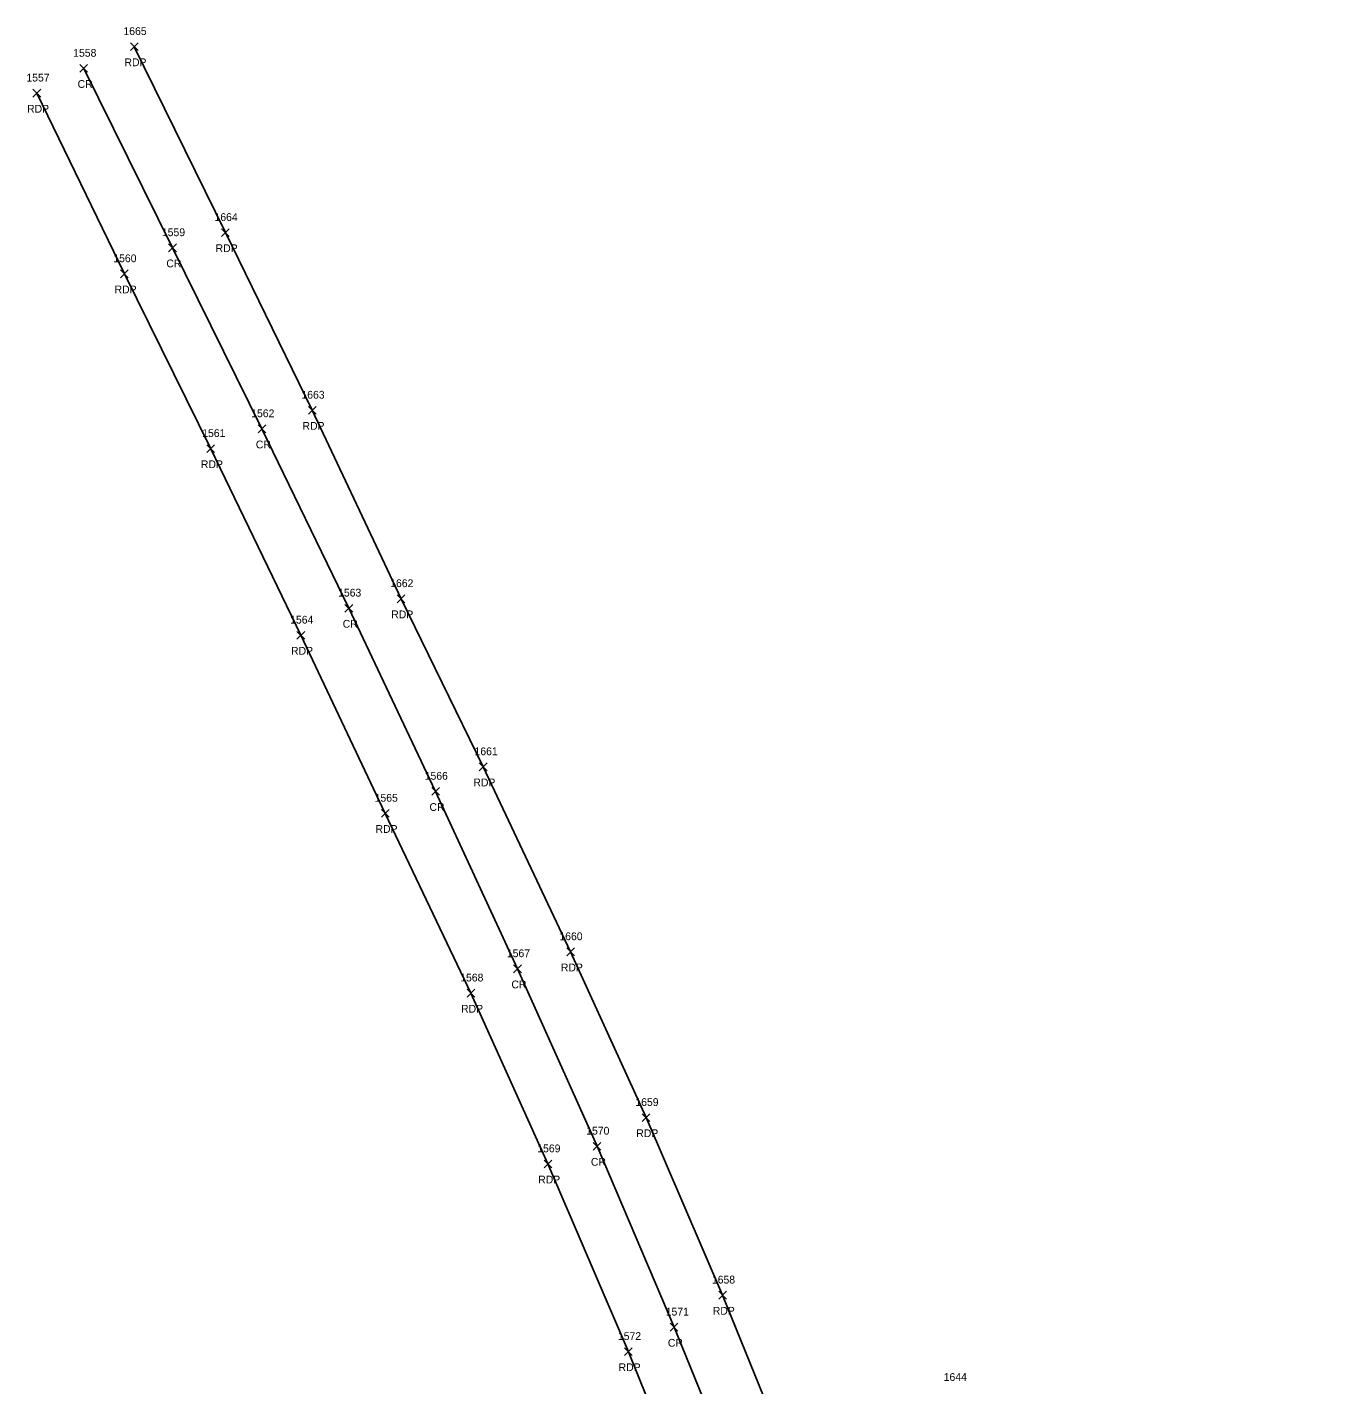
# Model space of a CAD drawing. Extents: x 1545627 to 1546562, y 571176 to 576667.
# Drawn here: x 1545775.4 to 1546113.2, y 572811.9 to 573160.5 of the extents above; entities that cross this region are included whole.
import ezdxf

# ---------------------------------------------------------------- set-up
doc = ezdxf.new("R2010")
doc.units = 0
for name, color, linetype in [('L_I', 7, 'Continuous'), ('P_A', 7, 'Continuous'), ('P_I', 7, 'Continuous'), ('P_TIC', 7, 'Continuous'), ('PET', 7, 'Continuous'), ('PRC', 7, 'Continuous')]:
    doc.layers.add(name, color=color, linetype=linetype)

msp = doc.modelspace()

# ---------------------------------------------------------------- linework, layer by layer
at = {"layer": 'P_TIC'}
for points in [[(1545801.94, 573154.48), (1545803.94, 573156.48)], [(1545803.94, 573154.48), (1545801.94, 573156.48)], [(1545788.97, 573148.91), (1545790.97, 573150.91)], [(1545790.97, 573148.91), (1545788.97, 573150.91)], [(1545776.94, 573142.55), (1545778.94, 573144.55)], [(1545778.94, 573142.55), (1545776.94, 573144.55)], [(1545825.34, 573106.74), (1545827.34, 573108.74)], [(1545827.34, 573106.74), (1545825.34, 573108.74)], [(1545811.75, 573102.84), (1545813.75, 573104.84)], [(1545813.75, 573102.84), (1545811.75, 573104.84)], [(1545799.4, 573096.15), (1545801.4, 573098.15)], [(1545801.4, 573096.15), (1545799.4, 573098.15)], [(1545847.64, 573061.12), (1545849.64, 573063.12)], [(1545849.64, 573061.12), (1545847.64, 573063.12)], [(1545834.71, 573056.35), (1545836.71, 573058.35)], [(1545836.71, 573056.35), (1545834.71, 573058.35)], [(1545821.56, 573051.27), (1545823.56, 573053.27)], [(1545823.56, 573051.27), (1545821.56, 573053.27)], [(1545857.01, 573010.3), (1545859.01, 573012.3)], [(1545859.01, 573010.3), (1545857.01, 573012.3)], [(1545870.43, 573012.72), (1545872.43, 573014.72)], [(1545872.43, 573012.72), (1545870.43, 573014.72)], [(1545844.7, 573003.36), (1545846.7, 573005.36)], [(1545846.7, 573003.36), (1545844.7, 573005.36)], [(1545891.51, 572969.56), (1545893.51, 572971.56)], [(1545893.51, 572969.56), (1545891.51, 572971.56)], [(1545879.3, 572963.26), (1545881.3, 572965.26)], [(1545881.3, 572963.26), (1545879.3, 572965.26)], [(1545866.39, 572957.62), (1545868.39, 572959.62)], [(1545868.39, 572957.62), (1545866.39, 572959.62)], [(1545913.96, 572922.06), (1545915.96, 572924.06)], [(1545915.96, 572922.06), (1545913.96, 572924.06)], [(1545900.33, 572917.7), (1545902.33, 572919.7)], [(1545902.33, 572917.7), (1545900.33, 572919.7)], [(1545888.36, 572911.46), (1545890.36, 572913.46)], [(1545890.36, 572911.46), (1545888.36, 572913.46)], [(1545933.33, 572879.49), (1545935.33, 572881.49)], [(1545935.33, 572879.49), (1545933.33, 572881.49)], [(1545920.74, 572872.14), (1545922.74, 572874.14)], [(1545922.74, 572872.14), (1545920.74, 572874.14)], [(1545908.15, 572867.6), (1545910.15, 572869.6)], [(1545910.15, 572867.6), (1545908.15, 572869.6)], [(1545952.97, 572833.9), (1545954.97, 572835.9)], [(1545954.97, 572833.9), (1545952.97, 572835.9)], [(1545940.5, 572825.68), (1545942.5, 572827.68)], [(1545942.5, 572825.68), (1545940.5, 572827.68)], [(1545928.79, 572819.4), (1545930.79, 572821.4)], [(1545930.79, 572819.4), (1545928.79, 572821.4)]]:
    msp.add_lwpolyline(points, dxfattribs=at)
at = {"layer": 'PET'}
for points in [[(1545970.4, 572794.41), (1545953.97, 572834.9), (1545934.33, 572880.49), (1545914.96, 572923.06), (1545892.51, 572970.56), (1545871.43, 573013.72), (1545848.64, 573062.12), (1545826.34, 573107.74), (1545802.94, 573155.48)], [(1545777.94, 573143.55), (1545800.4, 573097.15), (1545822.56, 573052.27), (1545845.7, 573004.36), (1545867.39, 572958.62), (1545889.36, 572912.46), (1545909.15, 572868.6), (1545929.79, 572820.4), (1545946.67, 572778.52)]]:
    msp.add_lwpolyline(points, dxfattribs=at)
at = {"layer": 'PRC'}
msp.add_lwpolyline([(1545789.97, 573149.91), (1545812.75, 573103.84), (1545835.71, 573057.35), (1545858.01, 573011.3), (1545880.3, 572964.26), (1545901.33, 572918.7), (1545921.74, 572873.14), (1545941.5, 572826.68), (1545959.26, 572783.14), (1545976.31, 572737.15), (1545992.66, 572690.86), (1546006.78, 572646.35), (1546020.38, 572601.27), (1546032.77, 572553.22), (1546041.68, 572514.93), (1546051.79, 572470.3), (1546061.81, 572422.58), (1546071.32, 572378), (1546081.35, 572330.37), (1546091.01, 572283.41), (1546102.06, 572230), (1546107.88, 572201.7), (1546113.19, 572174.92)], dxfattribs=at)

# ---------------------------------------------------------------- texts
at = {"layer": 'L_I'}
msp.add_text('1644', height=2, dxfattribs=at).set_placement((1546010.73, 572812.9))
at = {"layer": 'P_A'}
for s, p in [('RDP', (1545800.43, 573150.48)), ('CR', (1545788.4, 573144.91)), ('RDP', (1545775.43, 573138.55)), ('RDP', (1545823.83, 573102.74)), ('CR', (1545811.18, 573098.84)), ('RDP', (1545797.89, 573092.15)), ('RDP', (1545846.13, 573057.12)), ('CR', (1545834.15, 573052.35)), ('RDP', (1545820.05, 573047.27)), ('RDP', (1545868.91, 573008.72)), ('CR', (1545856.45, 573006.3)), ('RDP', (1545843.19, 572999.36)), ('RDP', (1545890, 572965.56)), ('CR', (1545878.73, 572959.26)), ('RDP', (1545864.88, 572953.62)), ('RDP', (1545912.45, 572918.06)), ('CR', (1545899.76, 572913.7)), ('RDP', (1545886.84, 572907.46)), ('RDP', (1545931.82, 572875.49)), ('CR', (1545920.17, 572868.14)), ('RDP', (1545906.64, 572863.6)), ('RDP', (1545951.46, 572829.9)), ('CR', (1545939.93, 572821.68)), ('RDP', (1545927.28, 572815.4))]:
    msp.add_text(s, height=2, dxfattribs=at).set_placement(p)
at = {"layer": 'P_I'}
for s, p in [('1665', (1545800.16, 573158.48)), ('1558', (1545787.27, 573152.91)), ('1557', (1545775.25, 573146.55)), ('1664', (1545823.55, 573110.74)), ('1559', (1545810.04, 573106.84)), ('1560', (1545797.57, 573100.15)), ('1663', (1545845.85, 573065.12)), ('1562', (1545832.97, 573060.35)), ('1561', (1545820.39, 573055.27)), ('1563', (1545855.27, 573014.3)), ('1662', (1545868.64, 573016.72)), ('1564', (1545842.96, 573007.36)), ('1661', (1545890.29, 572973.56)), ('1566', (1545877.5, 572967.26)), ('1565', (1545864.65, 572961.62)), ('1660', (1545912.08, 572926.06)), ('1567', (1545898.59, 572921.7)), ('1568', (1545886.62, 572915.46)), ('1659', (1545931.58, 572883.49)), ('1570', (1545918.96, 572876.14)), ('1569', (1545906.4, 572871.6)), ('1658', (1545951.23, 572837.9)), ('1571', (1545939.37, 572829.68)), ('1572', (1545927.1, 572823.4))]:
    msp.add_text(s, height=2, dxfattribs=at).set_placement(p)

doc.saveas('drawing.dxf')
